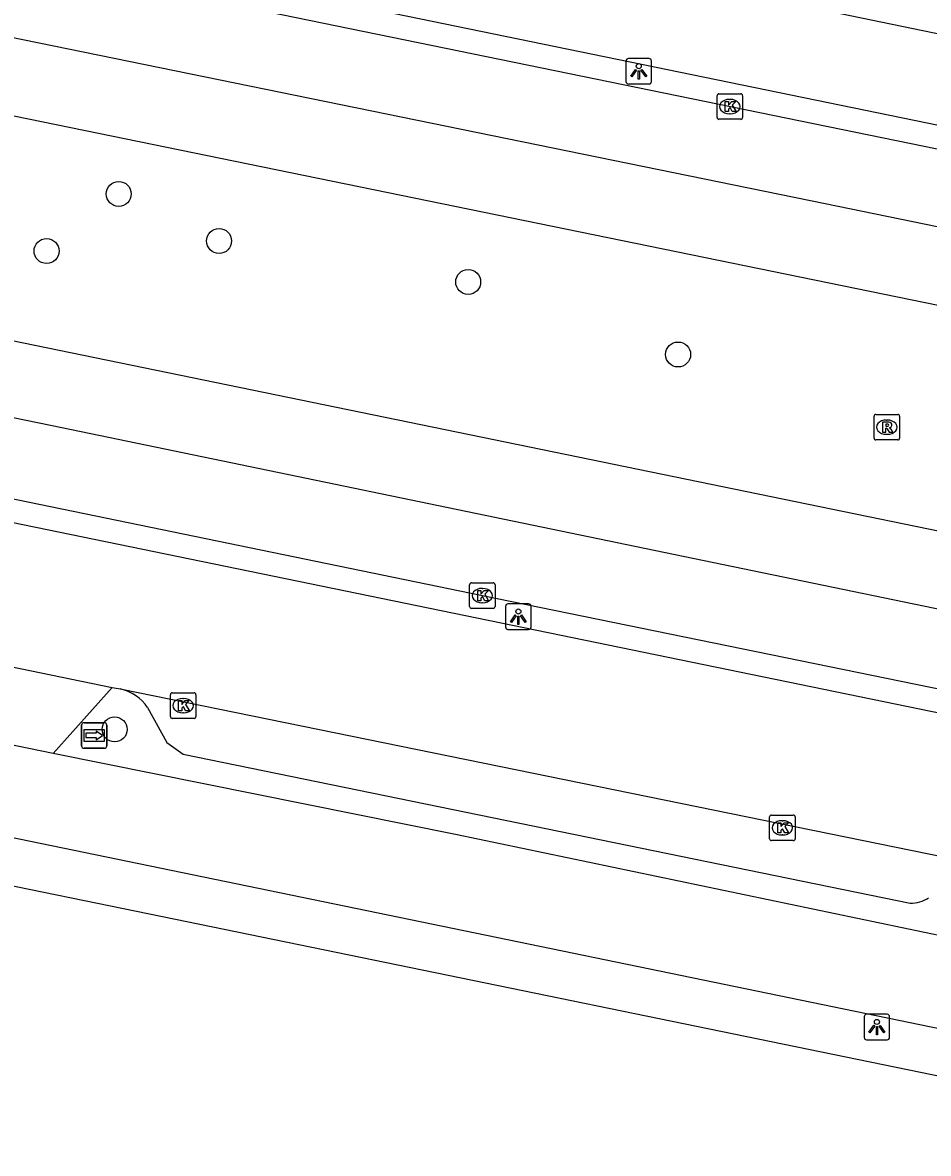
# Model space of a CAD drawing. Extents: x 157692 to 159670, y 381454 to 383289.
# Drawn here: x 158693.76 to 158729.22, y 382048.18 to 382092.44 of the extents above; entities that cross this region are included whole.
import ezdxf

# ---------------------------------------------------------------- set-up
doc = ezdxf.new("R2010")
doc.units = 0
for name, color, linetype in [('IMGEO_Boom', 7, 'Continuous'), ('IMGEO_Fietspad_gesloten', 7, 'Continuous'), ('IMGEO_Kolk', 7, 'Continuous'), ('IMGEO_Lichtpunt', 7, 'Continuous'), ('IMGEO_Parkeervlak_open', 7, 'Continuous'), ('IMGEO_Rijbaan_lokaal_open', 7, 'Continuous'), ('IMGEO_Rijbaan_regionaal_gesloten', 7, 'Continuous'), ('IMGEO_Rioolput', 7, 'Continuous'), ('IMGEO_Voetpad_open', 7, 'Continuous'), ('IMGEO_Wegwijzer', 7, 'Continuous')]:
    doc.layers.add(name, color=color, linetype=linetype)

msp = doc.modelspace()

# ---------------------------------------------------------------- linework, layer by layer
at = {"layer": 'IMGEO_Boom'}
for centre in [(158697.526, 382085.735), (158701.453, 382083.893), (158694.698, 382083.498), (158711.206, 382082.29), (158719.425, 382079.45), (158697.365, 382064.777)]:
    msp.add_circle(centre, 0.489, dxfattribs=at)
at = {"layer": 'IMGEO_Fietspad_gesloten'}
for points in [[(158640.458, 382106.746), (158759.226, 382082.344), (158791.317, 382075.663)], [(158732.567, 382056.096), (158710.713, 382060.669), (158694.964, 382063.831)], [(158692.348, 382060.756), (158733.578, 382052.258)]]:
    msp.add_lwpolyline(points, dxfattribs=at)
at = {"layer": 'IMGEO_Kolk'}
for p, q in [((158721.026, 382089.654), (158721.878, 382089.654)), ((158720.951, 382088.728), (158720.951, 382089.58)), ((158721.439, 382089.434), (158721.464, 382089.434)), ((158721.952, 382089.58), (158721.952, 382088.728)), ((158721.462, 382088.874), (158721.437, 382088.874)), ((158721.878, 382088.654), (158721.026, 382088.654)), ((158711.261, 382069.589), (158711.261, 382070.441)), ((158711.336, 382070.515), (158712.188, 382070.515)), ((158711.749, 382070.295), (158711.774, 382070.295)), ((158712.262, 382070.441), (158712.262, 382069.589)), ((158711.772, 382069.735), (158711.747, 382069.735)), ((158712.188, 382069.515), (158711.336, 382069.515)), ((158699.622, 382066.208), (158700.474, 382066.208)), ((158699.547, 382065.282), (158699.547, 382066.134)), ((158700.035, 382065.988), (158700.06, 382065.988)), ((158700.548, 382066.134), (158700.548, 382065.282)), ((158700.058, 382065.428), (158700.033, 382065.428)), ((158700.474, 382065.208), (158699.622, 382065.208)), ((158723.008, 382060.498), (158723.008, 382061.35)), ((158723.083, 382061.424), (158723.935, 382061.424)), ((158724.009, 382061.35), (158724.009, 382060.498)), ((158723.496, 382061.204), (158723.521, 382061.204)), ((158723.935, 382060.424), (158723.083, 382060.424)), ((158723.519, 382060.644), (158723.494, 382060.644))]:
    msp.add_line(p, q, dxfattribs=at)
for points in [[(158721.026, 382089.654), (158721.878, 382089.654)], [(158720.951, 382088.728), (158720.951, 382089.58)], [(158721.272, 382089.354), (158721.395, 382089.354), (158721.395, 382089.203), (158721.525, 382089.354), (158721.689, 382089.354), (158721.543, 382089.203), (158721.696, 382088.954), (158721.544, 382088.954), (158721.459, 382089.118), (158721.395, 382089.051), (158721.395, 382088.954), (158721.272, 382088.954), (158721.272, 382089.354)], [(158721.952, 382089.58), (158721.952, 382088.728)], [(158721.878, 382088.654), (158721.026, 382088.654)], [(158711.261, 382069.589), (158711.261, 382070.441)], [(158711.336, 382070.515), (158712.188, 382070.515)], [(158711.582, 382070.215), (158711.705, 382070.215), (158711.705, 382070.064), (158711.835, 382070.215), (158711.999, 382070.215), (158711.853, 382070.064), (158712.006, 382069.815), (158711.854, 382069.815), (158711.769, 382069.979), (158711.705, 382069.912), (158711.705, 382069.815), (158711.582, 382069.815), (158711.582, 382070.215)], [(158712.262, 382070.441), (158712.262, 382069.589)], [(158712.188, 382069.515), (158711.336, 382069.515)], [(158699.622, 382066.208), (158700.474, 382066.208)], [(158699.547, 382065.282), (158699.547, 382066.134)], [(158699.868, 382065.908), (158699.991, 382065.908), (158699.991, 382065.757), (158700.121, 382065.908), (158700.285, 382065.908), (158700.139, 382065.757), (158700.292, 382065.508), (158700.14, 382065.508), (158700.055, 382065.672), (158699.991, 382065.605), (158699.991, 382065.508), (158699.868, 382065.508), (158699.868, 382065.908)], [(158700.548, 382066.134), (158700.548, 382065.282)], [(158700.474, 382065.208), (158699.622, 382065.208)], [(158723.008, 382060.498), (158723.008, 382061.35)], [(158723.083, 382061.424), (158723.935, 382061.424)], [(158724.009, 382061.35), (158724.009, 382060.498)], [(158723.329, 382061.124), (158723.452, 382061.124), (158723.452, 382060.973), (158723.582, 382061.124), (158723.746, 382061.124), (158723.6, 382060.973), (158723.753, 382060.724), (158723.601, 382060.724), (158723.516, 382060.888), (158723.452, 382060.821), (158723.452, 382060.724), (158723.329, 382060.724), (158723.329, 382061.124)], [(158723.935, 382060.424), (158723.083, 382060.424)]]:
    msp.add_lwpolyline(points, dxfattribs=at)
for centre, start, end in [((158721.028, 382089.578), 91.552, 178.448), ((158721.028, 382089.578), 91.552, 178.448), ((158721.876, 382089.578), 1.552, 88.448), ((158721.876, 382089.578), 1.552, 88.448), ((158721.028, 382088.73), 181.552, 268.448), ((158721.028, 382088.73), 181.552, 268.448), ((158721.876, 382088.73), 271.552, 358.448), ((158721.876, 382088.73), 271.552, 358.448), ((158711.338, 382070.439), 91.552, 178.448), ((158711.338, 382070.439), 91.552, 178.448), ((158712.186, 382070.439), 1.552, 88.448), ((158712.186, 382070.439), 1.552, 88.448), ((158711.338, 382069.591), 181.552, 268.448), ((158711.338, 382069.591), 181.552, 268.448), ((158712.186, 382069.591), 271.552, 358.448), ((158712.186, 382069.591), 271.552, 358.448), ((158699.624, 382066.132), 91.552, 178.448), ((158699.624, 382066.132), 91.552, 178.448), ((158700.472, 382066.132), 1.552, 88.448), ((158700.472, 382066.132), 1.552, 88.448), ((158699.624, 382065.284), 181.552, 268.448), ((158699.624, 382065.284), 181.552, 268.448), ((158700.472, 382065.284), 271.552, 358.448), ((158700.472, 382065.284), 271.552, 358.448), ((158723.085, 382061.348), 91.552, 178.448), ((158723.085, 382061.348), 91.552, 178.448), ((158723.933, 382061.348), 1.552, 88.448), ((158723.933, 382061.348), 1.552, 88.448), ((158723.085, 382060.5), 181.552, 268.448), ((158723.085, 382060.5), 181.552, 268.448), ((158723.933, 382060.5), 271.552, 358.448), ((158723.933, 382060.5), 271.552, 358.448)]:
    msp.add_arc(centre, 0.0765, start, end, dxfattribs=at)
for centre, major_axis, ratio, start_param, end_param in [((158721.438, 382089.154), (-0.387, 0.002), 0.722429, 4.712389, 7.853982), ((158721.463, 382089.154), (-0.39, 0.002), 0.717154, 1.570796, 4.712389), ((158711.748, 382070.015), (-0.387, 0.002), 0.722429, 4.712389, 7.853982), ((158711.773, 382070.015), (-0.39, 0.002), 0.717154, 1.570796, 4.712389), ((158700.034, 382065.708), (-0.387, 0.002), 0.722429, 4.712389, 7.853982), ((158700.059, 382065.708), (-0.39, 0.002), 0.717154, 1.570796, 4.712389), ((158723.495, 382060.924), (-0.387, 0.002), 0.722429, 4.712389, 7.853982), ((158723.52, 382060.924), (-0.39, 0.002), 0.717154, 1.570796, 4.712389)]:
    msp.add_ellipse(centre, major_axis=major_axis, ratio=ratio, start_param=start_param, end_param=end_param, dxfattribs=at)
at = {"layer": 'IMGEO_Lichtpunt'}
for p, q in [((158717.385, 382090.938), (158717.385, 382090.131)), ((158717.385, 382090.938), (158717.385, 382090.131)), ((158718.287, 382091.033), (158717.479, 382091.033)), ((158718.287, 382091.033), (158717.479, 382091.033)), ((158718.381, 382090.131), (158718.381, 382090.938)), ((158718.381, 382090.131), (158718.381, 382090.938)), ((158717.479, 382090.037), (158718.287, 382090.037)), ((158717.479, 382090.037), (158718.287, 382090.037)), ((158713.573, 382069.687), (158712.765, 382069.687)), ((158713.573, 382069.687), (158712.765, 382069.687)), ((158712.671, 382069.592), (158712.671, 382068.785)), ((158712.671, 382069.592), (158712.671, 382068.785)), ((158713.667, 382068.785), (158713.667, 382069.592)), ((158713.667, 382068.785), (158713.667, 382069.592)), ((158712.765, 382068.691), (158713.573, 382068.691)), ((158712.765, 382068.691), (158713.573, 382068.691)), ((158726.711, 382053.531), (158726.711, 382052.724)), ((158726.711, 382053.531), (158726.711, 382052.724)), ((158727.613, 382053.626), (158726.805, 382053.626)), ((158727.613, 382053.626), (158726.805, 382053.626)), ((158727.707, 382052.724), (158727.707, 382053.531)), ((158727.707, 382052.724), (158727.707, 382053.531)), ((158726.805, 382052.63), (158727.613, 382052.63)), ((158726.805, 382052.63), (158727.613, 382052.63))]:
    msp.add_line(p, q, dxfattribs=at)
for points in [[(158717.759, 382090.602), (158717.798, 382090.574), (158717.61, 382090.312), (158717.572, 382090.339), (158717.759, 382090.602)], [(158717.861, 382090.554), (158717.908, 382090.554), (158717.908, 382090.232), (158717.861, 382090.232), (158717.861, 382090.554)], [(158717.971, 382090.574), (158718.009, 382090.601), (158718.196, 382090.339), (158718.157, 382090.311), (158717.971, 382090.574)], [(158713.045, 382069.256), (158713.084, 382069.228), (158712.896, 382068.966), (158712.858, 382068.993), (158713.045, 382069.256)], [(158713.257, 382069.228), (158713.295, 382069.255), (158713.482, 382068.993), (158713.443, 382068.965), (158713.257, 382069.228)], [(158713.147, 382069.208), (158713.194, 382069.208), (158713.194, 382068.886), (158713.147, 382068.886), (158713.147, 382069.208)], [(158727.085, 382053.195), (158727.124, 382053.167), (158726.936, 382052.905), (158726.898, 382052.932), (158727.085, 382053.195)], [(158727.187, 382053.147), (158727.234, 382053.147), (158727.234, 382052.825), (158727.187, 382052.825), (158727.187, 382053.147)], [(158727.297, 382053.167), (158727.335, 382053.194), (158727.522, 382052.932), (158727.483, 382052.904), (158727.297, 382053.167)]]:
    msp.add_lwpolyline(points, dxfattribs=at)
for centre in [(158717.884, 382090.736), (158713.17, 382069.39), (158727.21, 382053.329)]:
    msp.add_circle(centre, 0.0994, dxfattribs=at)
for centre, start, end in [((158717.479, 382090.938), 90, 180), ((158717.479, 382090.938), 90, 180), ((158718.287, 382090.938), 0, 90), ((158718.287, 382090.938), 0, 90), ((158717.479, 382090.131), 180, 270), ((158717.479, 382090.131), 180, 270), ((158718.287, 382090.131), 270, 0), ((158718.287, 382090.131), 270, 360), ((158712.765, 382069.592), 90, 180), ((158712.765, 382069.592), 90, 180), ((158713.573, 382069.592), 0, 90), ((158713.573, 382069.592), 0, 90), ((158712.765, 382068.785), 180, 270), ((158712.765, 382068.785), 180, 270), ((158713.573, 382068.785), 270, 0), ((158713.573, 382068.785), 270, 360), ((158726.805, 382053.531), 90, 180), ((158726.805, 382053.531), 90, 180), ((158727.613, 382053.531), 0, 90), ((158727.613, 382053.531), 0, 90), ((158726.805, 382052.724), 180, 270), ((158726.805, 382052.724), 180, 270), ((158727.613, 382052.724), 270, 0), ((158727.613, 382052.724), 270, 360)]:
    msp.add_arc(centre, 0.0946, start, end, dxfattribs=at)
at = {"layer": 'IMGEO_Parkeervlak_open'}
msp.add_lwpolyline([(158698.655, 382065.637), (158699.412, 382064.261), (158700.047, 382063.811), (158728.513, 382057.971)], dxfattribs=at)
for centre, radius, start, end in [((158697.182, 382064.615), 1.793, 34.7525, 77.0067), ((158728.533, 382059.17), 1.199, 269.05, 305.1894)]:
    msp.add_arc(centre, radius, start, end, dxfattribs=at)
at = {"layer": 'IMGEO_Rijbaan_lokaal_open'}
for points in [[(158620.94, 382114.323), (158712.956, 382095.452), (158809.708, 382075.476)], [(158774.468, 382056.03), (158771.914, 382056.729), (158599.236, 382092.209)], [(158655.104, 382075.124), (158697.271, 382066.421)], [(158694.964, 382063.831), (158656.145, 382071.8)], [(158694.964, 382063.831), (158697.271, 382066.421)], [(158697.271, 382066.421), (158697.585, 382066.362)], [(158697.585, 382066.362), (158731.159, 382059.515)]]:
    msp.add_lwpolyline(points, dxfattribs=at)
at = {"layer": 'IMGEO_Rijbaan_regionaal_gesloten'}
for points in [[(158790.901, 382074.003), (158788.955, 382074.588), (158781.033, 382076.781), (158773.962, 382078.399), (158640.25, 382105.785)], [(158812.129, 382060.118), (158798.29, 382067.268), (158793.04, 382069.515), (158792.18, 382069.883), (158791.247, 382070.227), (158790.426, 382070.553), (158789.016, 382071.05), (158788.126, 382071.378), (158787.681, 382071.52), (158784.175, 382072.638), (158779.753, 382073.898), (158778.255, 382074.275), (158775.501, 382074.941), (158771.698, 382075.766), (158768.722, 382076.412), (158725.181, 382085.35), (158678.367, 382094.92), (158638.613, 382103.052)], [(158789.108, 382059.781), (158785.616, 382060.813), (158779.77, 382062.223), (158601.14, 382098.944), (158595.092, 382100.086)], [(158638.357, 382100.078), (158771.214, 382072.861)], [(158585.035, 382095.717), (158600.841, 382092.865), (158711.762, 382070.015), (158773.956, 382057.298), (158778.07, 382056.314)], [(158801.98, 382048.183), (158798.298, 382050.745), (158794.822, 382052.871), (158791.204, 382054.885), (158788.418, 382056.189), (158787.416, 382056.658), (158783.408, 382058.156), (158779.833, 382059.082), (158774.895, 382060.16), (158772.339, 382060.717), (158764.396, 382062.321), (158760.881, 382063.045), (158753.256, 382064.615), (158734.149, 382068.548), (158719.619, 382071.54), (158694.915, 382076.653), (158622.531, 382091.496)]]:
    msp.add_lwpolyline(points, dxfattribs=at)
at = {"layer": 'IMGEO_Rioolput'}
for p, q in [((158727.096, 382076.179), (158727.096, 382077.031)), ((158727.171, 382077.105), (158728.023, 382077.105)), ((158727.584, 382076.885), (158727.609, 382076.885)), ((158728.097, 382077.031), (158728.097, 382076.179)), ((158727.607, 382076.325), (158727.582, 382076.325)), ((158728.023, 382076.105), (158727.171, 382076.105))]:
    msp.add_line(p, q, dxfattribs=at)
for points in [[(158727.096, 382076.179), (158727.096, 382077.031)], [(158727.171, 382077.105), (158728.023, 382077.105)], [(158727.685, 382076.803), (158727.433, 382076.805), (158727.433, 382076.405)], [(158728.097, 382077.031), (158728.097, 382076.179)], [(158727.433, 382076.405), (158727.557, 382076.405), (158727.557, 382076.567), (158727.568, 382076.567)], [(158727.611, 382076.724), (158727.557, 382076.724), (158727.557, 382076.643)], [(158727.557, 382076.643), (158727.609, 382076.643)], [(158727.615, 382076.538), (158727.686, 382076.405), (158727.826, 382076.405), (158727.761, 382076.531)], [(158728.023, 382076.105), (158727.171, 382076.105)]]:
    msp.add_lwpolyline(points, dxfattribs=at)
for centre, radius, start, end in [((158727.173, 382077.029), 0.0765, 91.552, 178.448), ((158727.173, 382077.029), 0.0765, 91.552, 178.448), ((158727.684, 382076.693), 0.109, 350.3612, 89.416), ((158728.021, 382077.029), 0.0765, 1.552, 88.448), ((158728.021, 382077.029), 0.0765, 1.552, 88.448), ((158727.567, 382076.514), 0.0533, 26.0293, 88.6989), ((158727.593, 382076.832), 0.19, 274.7715, 282.9687), ((158727.617, 382076.628), 0.0964, 77.0061, 93.1865), ((158727.631, 382076.685), 0.0378, 276.6634, 79.6772), ((158727.682, 382076.693), 0.112, 277.5842, 350.9817), ((158727.666, 382076.478), 0.108, 29.5134, 73.7905), ((158727.173, 382076.181), 0.0765, 181.552, 268.448), ((158727.173, 382076.181), 0.0765, 181.552, 268.448), ((158728.021, 382076.181), 0.0765, 271.552, 358.448), ((158728.021, 382076.181), 0.0765, 271.552, 358.448)]:
    msp.add_arc(centre, radius, start, end, dxfattribs=at)
for centre, major_axis, ratio, start_param, end_param in [((158727.583, 382076.605), (-0.387, 0.002), 0.722429, 4.712389, 7.853982), ((158727.608, 382076.605), (-0.39, 0.002), 0.717154, 1.570796, 4.712389)]:
    msp.add_ellipse(centre, major_axis=major_axis, ratio=ratio, start_param=start_param, end_param=end_param, dxfattribs=at)
at = {"layer": 'IMGEO_Voetpad_open'}
msp.add_lwpolyline([(158733.296, 382050.448), (158698.724, 382057.545), (158691.965, 382058.933)], dxfattribs=at)
at = {"layer": 'IMGEO_Wegwijzer'}
for p, q in [((158696.069, 382064.14), (158696.069, 382064.94)), ((158696.069, 382064.94), (158696.069, 382064.14)), ((158696.169, 382065.04), (158696.959, 382065.04)), ((158696.959, 382065.04), (158696.169, 382065.04)), ((158697.059, 382064.94), (158697.059, 382064.14)), ((158697.059, 382064.14), (158697.059, 382064.94)), ((158696.959, 382064.04), (158696.169, 382064.04)), ((158696.169, 382064.04), (158696.959, 382064.04))]:
    msp.add_line(p, q, dxfattribs=at)
for points in [[(158696.17, 382064.772), (158696.958, 382064.772), (158696.958, 382064.308), (158696.17, 382064.308), (158696.17, 382064.772)], [(158696.235, 382064.624), (158696.235, 382064.54), (158696.235, 382064.456), (158696.646, 382064.456), (158696.646, 382064.373), (158696.893, 382064.54), (158696.646, 382064.707), (158696.646, 382064.624), (158696.235, 382064.624)]]:
    msp.add_lwpolyline(points, dxfattribs=at)
for centre, start, end in [((158696.169, 382064.94), 90, 180), ((158696.169, 382064.94), 90, 180), ((158696.959, 382064.94), 0, 90), ((158696.959, 382064.94), 360, 90), ((158696.169, 382064.14), 180, 270), ((158696.169, 382064.14), 180, 270), ((158696.959, 382064.14), 270, 0), ((158696.959, 382064.14), 270, 0)]:
    msp.add_arc(centre, 0.1, start, end, dxfattribs=at)

doc.saveas('drawing.dxf')
